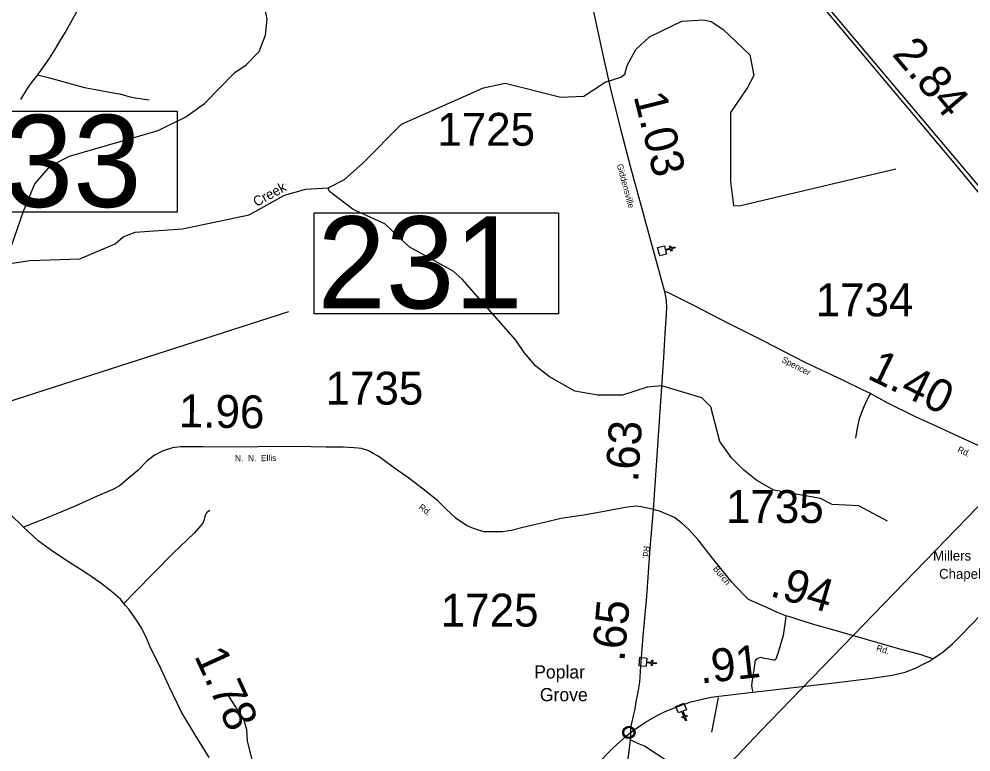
# Model space of a CAD drawing. Extents: x 2093524 to 2270757, y 289120 to 570408.
# Drawn here: x 2225225 to 2239706, y 494203 to 505350 of the extents above; entities that cross this region are included whole.
import ezdxf

# ---------------------------------------------------------------- set-up
doc = ezdxf.new("R2010")
doc.units = 0
for name, color, linetype in [('Exist Civil Demographics Community CELL', 7, 'Continuous'), ('Exist Civil Demographics Community Label', 7, 'Continuous'), ('Exist Cultural Church CELL', 7, 'Continuous'), ('Exist Cultural Church Label', 7, 'Continuous'), ('Exist Hydrographic Creek Single Shore', 7, 'Continuous'), ('Exist Hydrographic Creek Single Shore Label', 7, 'Continuous'), ('Exist Hydrographic Misc Water Feature', 7, 'Continuous'), ('Exist Road Non-System Type 51', 7, 'Continuous'), ('Exist Road Primary Interstate Divided Center Attributed', 7, 'Continuous'), ('Exist Road Primary Interstate Mileage Hundredths English Label', 7, 'Continuous'), ('Exist Road Primary NC Attributed', 7, 'Continuous'), ('Exist Road Primary NC Mileage Hundredths English Label', 7, 'Continuous'), ('Exist Road Secondary Mileage Hundredths English Label', 7, 'Continuous'), ('Exist Road Secondary Structure Standard Bridge Number Label', 7, 'Continuous'), ('Exist Road Secondary Type 51 Attributed', 7, 'Continuous'), ('Exist Road Secondary Type 51 Label', 7, 'Continuous'), ('Exist Road Secondary Type 51 Number Label', 7, 'Continuous'), ('Exist Utilities Telephone Line', 7, 'Continuous')]:
    doc.layers.add(name, color=color, linetype=linetype)

msp = doc.modelspace()

# ---------------------------------------------------------------- linework, layer by layer
at = {"layer": 'Exist Civil Demographics Community CELL'}
msp.add_lwpolyline([(2234424, 494513), (2234425, 494518), (2234427, 494525), (2234430, 494532), (2234433, 494538), (2234436, 494544), (2234440, 494549), (2234444, 494553), (2234448, 494558), (2234454, 494562), (2234459, 494566), (2234464, 494569), (2234469, 494571), (2234475, 494574), (2234480, 494575), (2234485, 494577), (2234489, 494577), (2234494, 494578), (2234500, 494578), (2234504, 494578), (2234510, 494578), (2234515, 494577), (2234520, 494576), (2234525, 494575), (2234530, 494573), (2234537, 494570), (2234543, 494566), (2234548, 494563), (2234553, 494559), (2234556, 494556), (2234561, 494551), (2234564, 494547), (2234567, 494542), (2234571, 494537), (2234573, 494532), (2234575, 494527), (2234577, 494522), (2234578, 494517), (2234579, 494511), (2234580, 494507), (2234580, 494501), (2234580, 494495), (2234579, 494489), (2234578, 494484), (2234577, 494477), (2234575, 494472), (2234572, 494467), (2234569, 494461), (2234566, 494455), (2234563, 494450), (2234558, 494446), (2234553, 494441), (2234548, 494437), (2234543, 494433), (2234539, 494431), (2234532, 494427), (2234525, 494425), (2234519, 494423), (2234512, 494422), (2234508, 494422), (2234503, 494421), (2234498, 494421), (2234493, 494422), (2234488, 494422), (2234482, 494424), (2234477, 494425), (2234472, 494427), (2234467, 494429), (2234464, 494431), (2234457, 494435), (2234451, 494439), (2234446, 494444), (2234442, 494449), (2234439, 494453), (2234436, 494457), (2234432, 494464), (2234430, 494468), (2234428, 494472), (2234426, 494480), (2234424, 494487), (2234423, 494492), (2234423, 494498), (2234423, 494503), (2234423, 494509)], close=True, dxfattribs=at)
for centre, radius in [((2234502, 494500), 94.3), ((2234501, 494501), 76.7)]:
    msp.add_circle(centre, radius, dxfattribs=at)
at = {"layer": 'Exist Cultural Church CELL'}
for points in [[(2235042, 501901), (2235056, 501846), (2235130, 501866), (2235122, 501896), (2235137, 501901), (2235145, 501870), (2235203, 501885), (2235208, 501869), (2235149, 501854), (2235158, 501823), (2235142, 501819), (2235134, 501850), (2235060, 501831), (2235075, 501775), (2234972, 501748), (2234939, 501874)], [(2234776, 495632), (2234770, 495576), (2234846, 495567), (2234849, 495599), (2234865, 495597), (2234861, 495565), (2234921, 495558), (2234919, 495542), (2234860, 495549), (2234856, 495517), (2234840, 495519), (2234844, 495551), (2234768, 495560), (2234761, 495502), (2234656, 495515), (2234671, 495644)], [(2235378, 494843), (2235324, 494823), (2235351, 494752), (2235381, 494763), (2235387, 494748), (2235357, 494737), (2235378, 494681), (2235363, 494675), (2235342, 494731), (2235312, 494720), (2235306, 494735), (2235336, 494746), (2235309, 494817), (2235255, 494797), (2235218, 494897), (2235340, 494943)]]:
    msp.add_lwpolyline(points, close=True, dxfattribs=at)
at = {"layer": 'Exist Hydrographic Creek Single Shore'}
for points in [[(2229928, 502781), (2230177, 502911), (2230459, 503161), (2231045, 503749), (2232289, 504302), (2232622, 504377), (2233466, 504160), (2233815, 504179), (2234139, 504392), (2234380, 504466), (2234438, 504511), (2234478, 504645), (2234610, 504885), (2234815, 505081), (2235306, 505317), (2235639, 505336), (2235756, 505311), (2235931, 505196), (2236343, 504807), (2236404, 504491), (2236305, 504310), (2236049, 503931), (2236049, 502881), (2236095, 502516), (2236178, 502508), (2238564, 503070)], [(2225056, 501626), (2225389, 501679), (2226148, 501703), (2226687, 501931), (2226811, 502040), (2226993, 502109), (2227709, 502157), (2228724, 502373), (2229264, 502670), (2229587, 502762), (2229928, 502781)], [(2231964, 501392), (2231830, 501516), (2231160, 501884), (2230791, 502233), (2230307, 502452), (2229946, 502725), (2229928, 502781)], [(2238435, 497714), (2238000, 497945), (2237592, 497967), (2237416, 498056), (2236707, 498185), (2236447, 498331), (2236246, 498496), (2236061, 498676), (2235885, 498926), (2235747, 499450), (2235613, 499591), (2235003, 499770), (2234778, 499752), (2234405, 499631), (2234030, 499629), (2233678, 499692), (2233295, 499906), (2233085, 500071), (2232907, 500278), (2232782, 500467), (2231964, 501392)]]:
    msp.add_lwpolyline(points, dxfattribs=at)
at = {"layer": 'Exist Hydrographic Misc Water Feature'}
for points in [[(2225064, 501767), (2225291, 502428), (2225463, 502845), (2225702, 503115), (2225994, 503267), (2227340, 503653), (2227763, 503864), (2228044, 504065), (2228506, 504535), (2228681, 504653), (2228878, 504856), (2228976, 505106), (2228999, 505348), (2228869, 505971)], [(2226897, 488676), (2226922, 488715), (2226928, 488909), (2227191, 489267), (2227620, 489898), (2228018, 490123), (2228141, 490242), (2228263, 490594), (2228287, 490859), (2228247, 491526), (2228222, 491559), (2228213, 491733), (2228109, 492132), (2228089, 492657), (2228187, 492934), (2228658, 493321), (2228847, 493531), (2228888, 493622), (2228887, 493848), (2228786, 494021), (2228700, 494370), (2228690, 494538), (2228647, 494696), (2228393, 495091)]]:
    msp.add_lwpolyline(points, dxfattribs=at)
at = {"layer": 'Exist Road Non-System Type 51'}
msp.add_line((2235860, 495033), (2235760, 494505), dxfattribs=at)
for points in [[(2226118, 505497), (2226031, 505336), (2225935, 505165), (2225850, 505029), (2225763, 504882), (2225686, 504762), (2225591, 504623), (2225504, 504504)], [(2225504, 504504), (2225411, 504381), (2225350, 504295), (2225245, 504128)], [(2225504, 504504), (2225688, 504458), (2225983, 504376), (2226219, 504310), (2226390, 504278), (2226656, 504230), (2226760, 504212), (2226896, 504170), (2226990, 504152), (2227206, 504122)], [(2238178, 499654), (2238154, 499612), (2238116, 499544), (2238075, 499453), (2238038, 499367), (2238001, 499251), (2237970, 499104), (2237951, 498975)], [(2228125, 497875), (2228079, 497839), (2228058, 497801), (2228048, 497763), (2228038, 497721), (2228020, 497683), (2227894, 497534), (2227566, 497219), (2227283, 496933), (2226985, 496633), (2226821, 496461)], [(2236888, 496273), (2236877, 496187), (2236850, 495973), (2236770, 495702), (2236755, 495658), (2236737, 495614), (2236729, 495604), (2236723, 495600), (2236703, 495600), (2236627, 495613), (2236543, 495631), (2236521, 495639), (2236495, 495636), (2236473, 495628), (2236455, 495622), (2236431, 495604), (2236420, 495582), (2236416, 495560), (2236395, 495393), (2236366, 495218), (2236373, 495172), (2236385, 495114)], [(2236165, 493187), (2236147, 493237), (2236128, 493302), (2236076, 493378), (2236011, 493447), (2235898, 493535), (2235655, 493686), (2234739, 494291), (2234637, 494331), (2234521, 494387)]]:
    msp.add_lwpolyline(points, dxfattribs=at)
at = {"layer": 'Exist Road Primary Interstate Divided Center Attributed'}
for points in [[(2242477, 499546), (2242345, 499735), (2242210, 499933), (2242090, 500098), (2241888, 500348), (2241192, 501183), (2240168, 502403), (2237179, 505949), (2236842, 506350), (2236287, 507008), (2235899, 507474), (2235266, 508217), (2235036, 508491), (2234796, 508747), (2234526, 509019), (2234223, 509304), (2233795, 509674), (2233601, 509825)], [(2233601, 509728), (2233755, 509610), (2234145, 509268), (2234481, 508952), (2234680, 508756), (2234949, 508471), (2235208, 508172), (2237134, 505916), (2239468, 503131), (2240114, 502354), (2240725, 501635), (2241132, 501145), (2241841, 500297), (2242012, 500072), (2242267, 499722), (2242407, 499518)]]:
    msp.add_lwpolyline(points, dxfattribs=at)
at = {"layer": 'Exist Road Primary NC Attributed'}
for points in [[(2239125, 495618), (2239222, 495683), (2239276, 495722), (2239424, 495848), (2239536, 495960), (2239723, 496154), (2239959, 496395), (2240241, 496679), (2240787, 497241), (2241028, 497469), (2241161, 497579), (2241278, 497657), (2241381, 497729), (2241411, 497747)], [(2234529, 494498), (2234627, 494568), (2234757, 494655), (2234923, 494754), (2235054, 494819), (2235274, 494907), (2235443, 494964), (2235595, 495001), (2235754, 495035), (2235872, 495052), (2236385, 495114), (2237136, 495198), (2237582, 495250), (2238205, 495323), (2238505, 495370), (2238706, 495419), (2238862, 495479), (2238987, 495542), (2239063, 495578), (2239125, 495618)], [(2230885, 490246), (2230910, 490272), (2230989, 490350), (2231095, 490452), (2231208, 490580), (2231278, 490665), (2231422, 490842), (2231642, 491109), (2231853, 491366), (2232073, 491635), (2232461, 492106), (2232664, 492352), (2233134, 492924), (2233400, 493252), (2233762, 493693), (2234024, 494016), (2234165, 494169), (2234253, 494258), (2234314, 494313), (2234456, 494437), (2234529, 494498)]]:
    msp.add_lwpolyline(points, dxfattribs=at)
at = {"layer": 'Exist Road Secondary Structure Standard Bridge Number Label'}
msp.add_line((2224172, 499245), (2229330, 500902), dxfattribs=at)
for points in [[(2223915, 503949), (2227631, 503949), (2227631, 502413), (2223915, 502413)], [(2229714, 502405), (2233430, 502405), (2233430, 500869), (2229714, 500869)]]:
    msp.add_lwpolyline(points, close=True, dxfattribs=at)
at = {"layer": 'Exist Road Secondary Type 51 Attributed'}
for points in [[(2233732, 506494), (2233778, 506288), (2233850, 505971), (2233942, 505554), (2234039, 505109), (2234116, 504760), (2234226, 504263), (2234373, 503681), (2234523, 503112), (2234690, 502502), (2234801, 502091), (2235044, 501206)], [(2235044, 501206), (2235057, 501132), (2235068, 501060), (2235072, 500968), (2235070, 500854), (2235050, 500566), (2235029, 500204), (2234998, 499756), (2234869, 497892)], [(2241638, 497893), (2241560, 498031), (2240638, 498490), (2240307, 498642), (2239916, 498820), (2239518, 499001), (2239165, 499162), (2238852, 499307), (2238433, 499512), (2238178, 499654), (2238055, 499709), (2237768, 499853), (2237182, 500128), (2236546, 500456), (2236028, 500712), (2235490, 500992), (2235197, 501141), (2235123, 501174), (2235077, 501196), (2235044, 501206)], [(2225295, 497621), (2225081, 497828), (2224904, 497999), (2224716, 498171), (2224475, 498361), (2224348, 498455), (2224238, 498538), (2224005, 498712), (2223677, 498976)], [(2234869, 497892), (2234786, 497913), (2234689, 497933), (2234621, 497942), (2234565, 497938), (2234474, 497925), (2234286, 497889), (2234016, 497841), (2233815, 497805), (2233467, 497753), (2233218, 497693), (2232891, 497618), (2232713, 497573), (2232577, 497549), (2232430, 497549), (2232293, 497551), (2232139, 497600), (2232033, 497649), (2231874, 497756), (2231719, 497901), (2231598, 498025), (2231373, 498199), (2231155, 498366), (2230934, 498520), (2230777, 498635), (2230689, 498700), (2230613, 498743), (2230546, 498781), (2230436, 498818), (2230318, 498827), (2230154, 498837), (2229898, 498841), (2229438, 498848), (2228863, 498843), (2228415, 498837), (2228015, 498844), (2227819, 498846), (2227681, 498845), (2227557, 498828), (2227416, 498783), (2227288, 498716), (2227175, 498631), (2227030, 498486), (2226885, 498361), (2226806, 498289), (2226746, 498244), (2226653, 498197), (2226460, 498112), (2226081, 497943), (2225679, 497774), (2225295, 497621)], [(2234869, 497892), (2234820, 497300), (2234770, 496568), (2234715, 495962), (2234681, 495506), (2234663, 495266), (2234642, 495144), (2234609, 494963), (2234590, 494857), (2234558, 494709), (2234529, 494573), (2234529, 494498)], [(2239125, 495618), (2239034, 495651), (2238948, 495678), (2238588, 495779), (2237906, 495972), (2237603, 496063), (2237332, 496139), (2237088, 496211), (2236948, 496256), (2236888, 496273), (2236765, 496326), (2236599, 496399), (2236446, 496464), (2236322, 496524), (2236255, 496586), (2236068, 496786), (2235755, 497177), (2235555, 497430), (2235414, 497585), (2235313, 497678), (2235195, 497767), (2235088, 497814), (2234968, 497865), (2234869, 497892)], [(2228119, 494121), (2227904, 494465), (2227698, 494809), (2227507, 495200), (2227356, 495528), (2227230, 495777), (2227155, 495960), (2227078, 496104), (2227023, 496193), (2226956, 496291), (2226894, 496376), (2226845, 496430), (2226821, 496461), (2226770, 496525), (2226627, 496648), (2226470, 496770), (2226239, 496929), (2225976, 497094), (2225737, 497254), (2225517, 497412), (2225295, 497621)], [(2234529, 494498), (2234521, 494387), (2234501, 494216), (2234483, 494065), (2234469, 493952), (2234468, 493898), (2234471, 493831), (2234492, 493727), (2234508, 493654), (2234537, 493570), (2234644, 493241), (2234762, 492877), (2235067, 491913), (2235186, 491535), (2235309, 491161), (2235341, 491039), (2235371, 490896), (2235385, 490816), (2235396, 490748)]]:
    msp.add_lwpolyline(points, dxfattribs=at)
at = {"layer": 'Exist Utilities Telephone Line'}
msp.add_lwpolyline([(2231726, 490148), (2232447, 490728), (2234215, 492121), (2234270, 492164), (2234332, 492226), (2236502, 494519), (2239795, 497914), (2242489, 500703), (2243135, 501353), (2243299, 501478), (2243921, 502129), (2244559, 502794), (2245189, 503463), (2245840, 504102), (2246506, 504735), (2247175, 505338), (2247866, 505947), (2248558, 506553), (2249592, 507461), (2250120, 507917)], dxfattribs=at)

# ---------------------------------------------------------------- texts
at = {"layer": 'Exist Civil Demographics Community Label'}
for s, p in [('Poplar', (2233061, 495321)), ('Grove', (2233148, 494975))]:
    msp.add_text(s, height=200, dxfattribs=at).set_placement(p)
at = {"layer": 'Exist Cultural Church Label'}
for s, p in [('Millers', (2239129, 497114)), ('Chapel', (2239221, 496837))]:
    msp.add_text(s, height=150, dxfattribs=at).set_placement(p)
at = {"layer": 'Exist Hydrographic Creek Single Shore Label'}
msp.add_text('Creek', height=150, rotation=28.8952, dxfattribs=at).set_placement((2228837, 502491))
at = {"layer": 'Exist Road Primary Interstate Mileage Hundredths English Label'}
msp.add_text('2.84', height=500, rotation=310.125, dxfattribs=at).set_placement((2238493, 504810))
at = {"layer": 'Exist Road Primary NC Mileage Hundredths English Label'}
msp.add_text('.91', height=500, rotation=6.3864, dxfattribs=at).set_placement((2235596, 495242))
at = {"layer": 'Exist Road Secondary Mileage Hundredths English Label'}
for s, rotation, p in [('1.03', 284.1383, (2234571, 504179)), ('1.40', 334.013, (2238108, 499893)), ('1.96', 359.0703, (2227653, 499144)), ('.63', 86.1299, (2234641, 498299)), ('.94', 343.6144, (2236631, 496581)), ('.65', 84.8024, (2234432, 495567)), ('1.78', 294.6021, (2227884, 495665))]:
    msp.add_text(s, height=500, rotation=rotation, dxfattribs=at).set_placement(p)
at = {"layer": 'Exist Road Secondary Structure Standard Bridge Number Label'}
for s, p in [('233', (2223965, 502492)), ('231', (2229764, 500948))]:
    msp.add_text(s, height=1400, dxfattribs=at).set_placement(p)
at = {"layer": 'Exist Road Secondary Type 51 Label'}
for s, rotation, p in [('Giddensville', 285.2948, (2234316, 503133)), ('Spencer', 332.6838, (2236817, 500139)), ('N.  N.  Ellis', 0.4819, (2228511, 498622)), ('Rd.', 335.5384, (2239491, 498770)), ('Rd.', 322.6255, (2231295, 497909)), ('Rd.', 264.5135, (2234728, 497340)), ('Burch', 308.6703, (2235776, 496988)), ('Rd.', 343.2468, (2238258, 495744))]:
    msp.add_text(s, height=95, rotation=rotation, dxfattribs=at).set_placement(p)
at = {"layer": 'Exist Road Secondary Type 51 Number Label'}
for s, p in [('1725', (2231587, 503423)), ('1734', (2237343, 500829)), ('1735', (2229887, 499486)), ('1735', (2235979, 497685)), ('1725', (2231640, 496110))]:
    msp.add_text(s, height=500, dxfattribs=at).set_placement(p)

doc.saveas('drawing.dxf')
